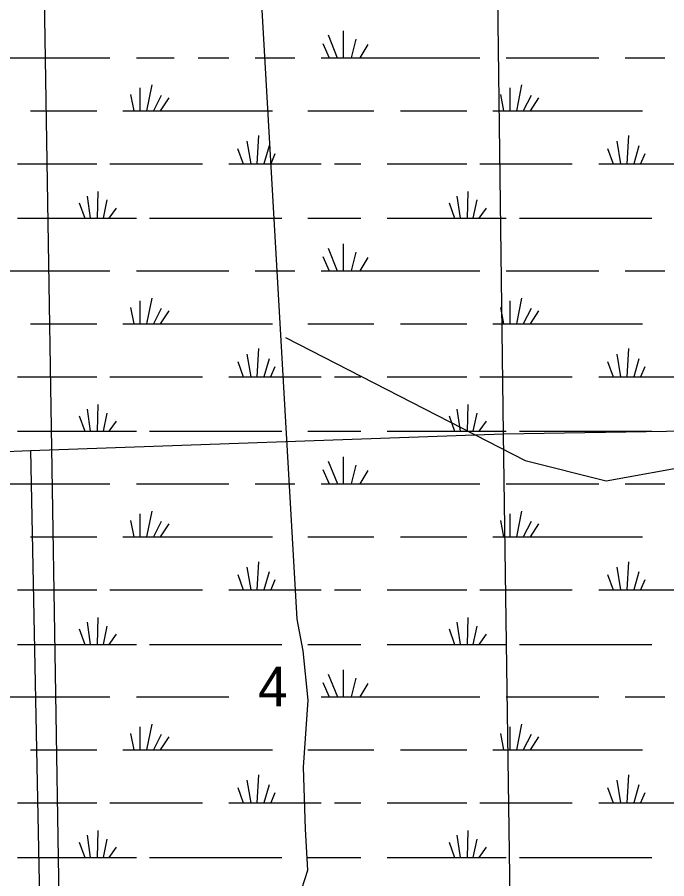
# Model space of a CAD drawing. Extents: x 2480962 to 2688785, y 277103 to 599240.
# Drawn here: x 2558477 to 2565854, y 556051 to 565837 of the extents above; entities that cross this region are included whole.
import ezdxf

# ---------------------------------------------------------------- set-up
doc = ezdxf.new("R2010")
doc.units = 0
for name, color, linetype in [('Divided_Highway', 7, 'Continuous'), ('Section Lines', 7, 'Continuous'), ('Section Numbers', 7, 'Continuous'), ('Swamps', 7, 'Continuous'), ('Township and Range lines', 7, 'Continuous'), ('Uninventoried Roads and Features', 7, 'Continuous')]:
    doc.layers.add(name, color=color, linetype=linetype)

msp = doc.modelspace()

# ---------------------------------------------------------------- linework, layer by layer
at = {"layer": 'Divided_Highway'}
msp.add_line((2559042.308, 550450.169), (2558293.684, 595906.699), dxfattribs=at)
at = {"layer": 'Section Lines'}
for p, q in [((2564000.886, 561103.124), (2563931.26, 566383.051)), ((2564080.435, 555546.907), (2564000.886, 561103.124)), ((2558628.939, 560916.705), (2558738.541, 555311.859))]:
    msp.add_line(p, q, dxfattribs=at)
at = {"layer": 'Swamps'}
for points in [[(2562179.129, 565683.692), (2562179.136, 565375.626)], [(2562008.38, 565635.439), (2562112.386, 565375.625)], [(2562323.881, 565587.193), (2562268.386, 565375.627)], [(2561949.132, 565538.937), (2562019.636, 565375.624)], [(2562457.632, 565527.819), (2562368.386, 565375.629)], [(2558167.134, 565375.625), (2559529.385, 565375.647)], [(2559829.885, 565375.651), (2560259.571, 565375.658)], [(2560530.752, 565375.662), (2560880.135, 565375.668)], [(2561180.885, 565375.672), (2561629.885, 565375.617)], [(2561930.636, 565375.622), (2562019.636, 565375.624)], [(2562019.636, 565375.624), (2562112.386, 565375.625)], [(2562112.386, 565375.625), (2562179.136, 565375.626)], [(2562179.136, 565375.626), (2562268.386, 565375.627)], [(2562268.386, 565375.627), (2562368.386, 565375.629)], [(2562368.386, 565375.629), (2563730.636, 565375.65)], [(2564031.136, 565375.655), (2565081.637, 565375.671)], [(2565382.137, 565375.613), (2565831.387, 565375.62)], [(2559870.643, 565034.21), (2559870.648, 564774.394)], [(2560004.392, 565067.588), (2559944.898, 564774.395)], [(2564072.144, 565034.213), (2564072.15, 564774.398)], [(2564205.643, 565067.591), (2564146.4, 564774.399)], [(2559763.144, 564959.958), (2559800.148, 564774.393)], [(2560111.895, 564948.838), (2560022.898, 564774.396)], [(2560197.395, 564922.839), (2560100.899, 564774.398)], [(2563964.396, 564959.96), (2564001.65, 564774.396)], [(2564313.396, 564948.841), (2564224.15, 564774.4)], [(2564398.647, 564922.842), (2564302.15, 564774.401)], [(2558627.398, 564774.375), (2559380.898, 564774.386)], [(2559677.648, 564774.391), (2559800.148, 564774.393)], [(2559800.148, 564774.393), (2559870.648, 564774.394)], [(2559870.648, 564774.394), (2559944.898, 564774.395)], [(2559944.898, 564774.395), (2560022.898, 564774.396)], [(2560022.898, 564774.396), (2560100.899, 564774.398)], [(2560100.899, 564774.398), (2561377.649, 564774.356)], [(2561778.399, 564774.362), (2562528.149, 564774.373)], [(2562828.65, 564774.378), (2563582.15, 564774.39)], [(2563879.15, 564774.395), (2564001.65, 564774.396)], [(2564001.65, 564774.396), (2564072.15, 564774.398)], [(2564072.15, 564774.398), (2564146.4, 564774.399)], [(2564146.4, 564774.399), (2564224.15, 564774.4)], [(2564224.15, 564774.4), (2564302.15, 564774.401)], [(2564302.15, 564774.401), (2565578.901, 564774.358)], [(2561084.407, 564429.221), (2561128.913, 564173.156)], [(2561217.905, 564492.286), (2561199.413, 564173.157)], [(2565285.658, 564429.224), (2565330.164, 564173.096)], [(2565419.407, 564492.29), (2565400.664, 564173.097)], [(2560980.409, 564347.594), (2561043.413, 564173.155)], [(2561336.658, 564377.287), (2561277.413, 564173.158)], [(2565181.66, 564347.596), (2565244.914, 564173.158)], [(2565538.16, 564377.227), (2565478.664, 564173.098)], [(2561403.66, 564284.475), (2561355.413, 564173.159)], [(2565604.912, 564284.477), (2565556.664, 564173.099)], [(2558478.911, 564173.115), (2559380.912, 564173.129)], [(2559529.162, 564173.131), (2560579.662, 564173.147)], [(2560880.162, 564173.152), (2561043.413, 564173.155)], [(2561043.413, 564173.155), (2561128.913, 564173.156)], [(2561128.913, 564173.156), (2561199.413, 564173.157)], [(2561199.413, 564173.157), (2561277.413, 564173.158)], [(2561277.413, 564173.158), (2561355.413, 564173.159)], [(2561355.413, 564173.159), (2561930.663, 564173.106)], [(2562078.913, 564173.109), (2562379.663, 564173.113)], [(2562680.163, 564173.118), (2563582.164, 564173.132)], [(2563730.664, 564173.134), (2564780.914, 564173.15)], [(2565081.664, 564173.155), (2565244.914, 564173.158)], [(2565244.914, 564173.158), (2565330.164, 564173.096)], [(2565330.164, 564173.096), (2565400.664, 564173.097)], [(2565400.664, 564173.097), (2565478.664, 564173.098)], [(2565478.664, 564173.098), (2565556.664, 564173.099)], [(2565556.664, 564173.099), (2566131.915, 564173.108)], [(2559391.919, 563857.625), (2559384.426, 563553.309)], [(2563593.171, 563857.628), (2563585.928, 563553.311)], [(2559180.422, 563727.745), (2559243.426, 563553.307)], [(2559269.42, 563805.685), (2559306.676, 563553.308)], [(2559495.921, 563761.188), (2559451.426, 563553.31)], [(2563381.674, 563727.748), (2563444.928, 563553.308)], [(2563470.922, 563805.687), (2563507.928, 563553.309)], [(2563697.173, 563761.128), (2563652.678, 563553.312)], [(2559599.673, 563668.376), (2559518.176, 563553.311)], [(2563801.175, 563668.378), (2563719.428, 563553.313)], [(2558478.925, 563553.295), (2559243.426, 563553.307)], [(2559243.426, 563553.307), (2559306.676, 563553.308)], [(2559306.676, 563553.308), (2559384.426, 563553.309)], [(2559384.426, 563553.309), (2559451.426, 563553.31)], [(2559451.426, 563553.31), (2559518.176, 563553.311)], [(2559518.176, 563553.311), (2559829.926, 563553.316)], [(2559978.426, 563553.318), (2561481.427, 563553.341)], [(2561778.427, 563553.283), (2562379.677, 563553.292)], [(2562680.177, 563553.297), (2563444.928, 563553.308)], [(2563444.928, 563553.308), (2563507.928, 563553.309)], [(2563507.928, 563553.309), (2563585.928, 563553.311)], [(2563585.928, 563553.311), (2563652.678, 563553.312)], [(2563652.678, 563553.312), (2563719.428, 563553.313)], [(2563719.428, 563553.313), (2564031.178, 563553.317)], [(2564179.678, 563553.32), (2565682.929, 563553.281)], [(2562179.184, 563263.848), (2562179.191, 562955.781)], [(2562008.435, 563215.595), (2562112.441, 562955.78)], [(2562323.936, 563167.349), (2562268.191, 562955.782)], [(2561949.187, 563119.093), (2562019.691, 562955.779)], [(2562457.687, 563107.912), (2562368.441, 562955.784)], [(2558167.189, 562955.782), (2559529.189, 562955.74)], [(2559829.94, 562955.745), (2560880.19, 562955.761)], [(2561180.94, 562955.766), (2561629.94, 562955.773)], [(2561930.691, 562955.777), (2562019.691, 562955.779)], [(2562019.691, 562955.779), (2562112.441, 562955.78)], [(2562112.441, 562955.78), (2562179.191, 562955.781)], [(2562179.191, 562955.781), (2562268.191, 562955.782)], [(2562268.191, 562955.782), (2562368.441, 562955.784)], [(2562368.441, 562955.784), (2563730.691, 562955.743)], [(2564031.192, 562955.747), (2565081.692, 562955.764)], [(2565382.192, 562955.768), (2565831.192, 562955.775)], [(2560004.447, 562647.744), (2559944.953, 562354.489)], [(2564205.699, 562647.683), (2564146.205, 562354.491)], [(2559870.697, 562614.304), (2559870.703, 562354.488)], [(2564071.949, 562614.305), (2564071.955, 562354.49)], [(2559763.199, 562540.113), (2559800.203, 562354.487)], [(2560111.949, 562528.932), (2560022.953, 562354.49)], [(2560197.45, 562502.995), (2560100.953, 562354.491)], [(2563964.451, 562540.053), (2564001.455, 562354.489)], [(2564313.201, 562528.933), (2564224.205, 562354.492)], [(2564398.702, 562502.997), (2564302.205, 562354.494)], [(2558627.453, 562354.532), (2559380.703, 562354.543)], [(2559677.703, 562354.485), (2559800.203, 562354.487)], [(2559800.203, 562354.487), (2559870.703, 562354.488)], [(2559870.703, 562354.488), (2559944.953, 562354.489)], [(2559944.953, 562354.489), (2560022.953, 562354.49)], [(2560022.953, 562354.49), (2560100.953, 562354.491)], [(2560100.953, 562354.491), (2561377.454, 562354.511)], [(2561778.454, 562354.517), (2562528.205, 562354.528)], [(2562828.705, 562354.533), (2563582.205, 562354.483)], [(2563878.955, 562354.487), (2564001.455, 562354.489)], [(2564001.455, 562354.489), (2564071.955, 562354.49)], [(2564071.955, 562354.49), (2564146.205, 562354.491)], [(2564146.205, 562354.491), (2564224.205, 562354.492)], [(2564224.205, 562354.492), (2564302.205, 562354.494)], [(2564302.205, 562354.494), (2565578.956, 562354.513)], [(2561217.96, 562072.443), (2561199.468, 561753.25)], [(2565419.212, 562072.444), (2565400.72, 561753.252)], [(2561084.462, 562009.315), (2561128.968, 561753.249)], [(2561336.713, 561957.38), (2561277.468, 561753.251)], [(2565285.714, 562009.316), (2565330.22, 561753.251)], [(2565537.965, 561957.382), (2565478.72, 561753.253)], [(2560980.463, 561927.687), (2561043.467, 561753.248)], [(2561403.465, 561864.568), (2561355.218, 561753.253)], [(2565181.716, 561927.688), (2565244.97, 561753.25)], [(2565604.967, 561864.569), (2565556.72, 561753.255)], [(2558478.966, 561753.272), (2559380.717, 561753.285)], [(2559529.217, 561753.225), (2560579.717, 561753.241)], [(2560880.217, 561753.245), (2561043.467, 561753.248)], [(2561043.467, 561753.248), (2561128.968, 561753.249)], [(2561128.968, 561753.249), (2561199.468, 561753.25)], [(2561199.468, 561753.25), (2561277.468, 561753.251)], [(2561277.468, 561753.251), (2561355.218, 561753.253)], [(2561355.218, 561753.253), (2561930.468, 561753.261)], [(2562078.968, 561753.264), (2562379.718, 561753.268)], [(2562680.218, 561753.273), (2563582.219, 561753.224)], [(2563730.719, 561753.227), (2564780.969, 561753.243)], [(2565081.47, 561753.247), (2565244.97, 561753.25)], [(2565244.97, 561753.25), (2565330.22, 561753.251)], [(2565330.22, 561753.251), (2565400.72, 561753.252)], [(2565400.72, 561753.252), (2565478.72, 561753.253)], [(2565478.72, 561753.253), (2565556.72, 561753.255)], [(2565556.72, 561753.255), (2566131.97, 561753.263)], [(2559269.475, 561385.841), (2559306.731, 561133.463)], [(2559391.974, 561437.782), (2559384.481, 561133.465)], [(2563470.727, 561385.843), (2563507.983, 561133.465)], [(2563593.226, 561437.782), (2563585.983, 561133.466)], [(2559180.477, 561307.902), (2559243.481, 561133.462)], [(2559495.976, 561341.282), (2559451.231, 561133.466)], [(2563381.729, 561307.902), (2563444.733, 561133.464)], [(2563697.228, 561341.283), (2563652.733, 561133.467)], [(2559599.728, 561248.469), (2559518.231, 561133.467)], [(2563801.23, 561248.471), (2563719.483, 561133.405)], [(2558478.98, 561133.451), (2559243.481, 561133.462)], [(2559243.481, 561133.462), (2559306.731, 561133.463)], [(2559306.731, 561133.463), (2559384.481, 561133.465)], [(2559384.481, 561133.465), (2559451.231, 561133.466)], [(2559451.231, 561133.466), (2559518.231, 561133.467)], [(2559518.231, 561133.467), (2559829.981, 561133.409)], [(2559978.481, 561133.412), (2561481.482, 561133.434)], [(2561778.482, 561133.439), (2562379.732, 561133.448)], [(2562680.232, 561133.452), (2563444.733, 561133.464)], [(2563444.733, 561133.464), (2563507.983, 561133.465)], [(2563507.983, 561133.465), (2563585.983, 561133.466)], [(2563585.983, 561133.466), (2563652.733, 561133.467)], [(2563652.733, 561133.467), (2563719.483, 561133.405)], [(2563719.483, 561133.405), (2564031.233, 561133.41)], [(2564179.733, 561133.412), (2565682.734, 561133.435)], [(2562008.49, 560795.688), (2562112.496, 560535.873)], [(2562179.239, 560843.941), (2562179.246, 560535.874)], [(2561949.242, 560699.186), (2562019.746, 560535.872)], [(2562323.991, 560747.442), (2562268.246, 560535.875)], [(2562457.492, 560688.068), (2562368.496, 560535.877)], [(2558167.244, 560535.876), (2559529.244, 560535.897)], [(2559829.994, 560535.902), (2560880.245, 560535.917)], [(2561180.995, 560535.922), (2561629.995, 560535.866)], [(2561930.496, 560535.87), (2562019.746, 560535.872)], [(2562019.746, 560535.872), (2562112.496, 560535.873)], [(2562112.496, 560535.873), (2562179.246, 560535.874)], [(2562179.246, 560535.874), (2562268.246, 560535.875)], [(2562268.246, 560535.875), (2562368.496, 560535.877)], [(2562368.496, 560535.877), (2563730.747, 560535.897)], [(2564031.247, 560535.902), (2565081.497, 560535.918)], [(2565382.248, 560535.86), (2565831.248, 560535.867)], [(2559870.752, 560194.46), (2559870.758, 559934.644)], [(2560004.252, 560227.837), (2559945.008, 559934.645)], [(2564072.005, 560194.461), (2564072.011, 559934.644)], [(2564205.754, 560227.838), (2564146.261, 559934.646)], [(2559763.004, 560120.207), (2559800.258, 559934.643)], [(2560112.004, 560109.087), (2560023.008, 559934.647)], [(2563964.506, 560120.208), (2564001.51, 559934.643)], [(2564313.257, 560109.088), (2564224.261, 559934.647)], [(2560197.255, 560083.088), (2560100.758, 559934.648)], [(2564398.757, 560083.089), (2564302.261, 559934.648)], [(2558627.507, 559934.626), (2559380.758, 559934.637)], [(2559677.758, 559934.641), (2559800.258, 559934.643)], [(2559800.258, 559934.643), (2559870.758, 559934.644)], [(2559870.758, 559934.644), (2559945.008, 559934.645)], [(2559945.008, 559934.645), (2560023.008, 559934.647)], [(2560023.008, 559934.647), (2560100.758, 559934.648)], [(2560100.758, 559934.648), (2561377.509, 559934.604)], [(2561778.509, 559934.61), (2562528.01, 559934.621)], [(2562828.76, 559934.626), (2563582.26, 559934.637)], [(2563879.01, 559934.642), (2564001.51, 559934.643)], [(2564001.51, 559934.643), (2564072.011, 559934.644)], [(2564072.011, 559934.644), (2564146.261, 559934.646)], [(2564146.261, 559934.646), (2564224.261, 559934.647)], [(2564224.261, 559934.647), (2564302.261, 559934.648)], [(2564302.261, 559934.648), (2565579.011, 559934.605)], [(2561218.015, 559652.536), (2561199.523, 559333.406)], [(2565419.268, 559652.536), (2565400.775, 559333.344)], [(2560980.518, 559507.842), (2561043.522, 559333.404)], [(2561084.517, 559589.47), (2561129.022, 559333.405)], [(2561336.768, 559537.536), (2561277.273, 559333.408)], [(2565181.771, 559507.843), (2565245.025, 559333.404)], [(2565285.769, 559589.471), (2565330.275, 559333.343)], [(2565538.02, 559537.474), (2565478.775, 559333.345)], [(2561403.52, 559444.723), (2561355.273, 559333.409)], [(2565605.023, 559444.724), (2565556.775, 559333.347)], [(2558479.021, 559333.366), (2559380.771, 559333.379)], [(2559529.272, 559333.381), (2560579.522, 559333.397)], [(2560880.272, 559333.402), (2561043.522, 559333.404)], [(2561043.522, 559333.404), (2561129.022, 559333.405)], [(2561129.022, 559333.405), (2561199.523, 559333.406)], [(2561199.523, 559333.406), (2561277.273, 559333.408)], [(2561277.273, 559333.408), (2561355.273, 559333.409)], [(2561355.273, 559333.409), (2561930.523, 559333.354)], [(2562079.023, 559333.357), (2562379.773, 559333.361)], [(2562680.273, 559333.366), (2563582.274, 559333.379)], [(2563730.524, 559333.381), (2564781.025, 559333.397)], [(2565081.525, 559333.401), (2565245.025, 559333.404)], [(2565245.025, 559333.404), (2565330.275, 559333.343)], [(2565330.275, 559333.343), (2565400.775, 559333.344)], [(2565400.775, 559333.344), (2565478.775, 559333.345)], [(2565478.775, 559333.345), (2565556.775, 559333.347)], [(2565556.775, 559333.347), (2566132.026, 559333.355)], [(2559269.53, 558965.935), (2559306.535, 558713.557)], [(2559392.029, 559017.875), (2559384.535, 558713.558)], [(2559495.781, 558921.438), (2559451.286, 558713.559)], [(2563470.782, 558965.935), (2563508.038, 558713.558)], [(2563593.281, 559017.875), (2563585.788, 558713.559)], [(2563697.283, 558921.375), (2563652.788, 558713.56)], [(2559180.531, 558887.995), (2559243.535, 558713.556)], [(2559599.783, 558828.626), (2559518.286, 558713.56)], [(2563381.784, 558887.995), (2563444.788, 558713.557)], [(2563801.036, 558828.626), (2563719.538, 558713.561)], [(2558479.035, 558713.545), (2559243.535, 558713.556)], [(2559243.535, 558713.556), (2559306.535, 558713.557)], [(2559306.535, 558713.557), (2559384.535, 558713.558)], [(2559384.535, 558713.558), (2559451.286, 558713.559)], [(2559451.286, 558713.559), (2559518.286, 558713.56)], [(2559518.286, 558713.56), (2559830.036, 558713.565)], [(2559978.286, 558713.567), (2561481.537, 558713.589)], [(2561778.537, 558713.532), (2562379.787, 558713.541)], [(2562680.288, 558713.545), (2563444.788, 558713.557)], [(2563444.788, 558713.557), (2563508.038, 558713.558)], [(2563508.038, 558713.558), (2563585.788, 558713.559)], [(2563585.788, 558713.559), (2563652.788, 558713.56)], [(2563652.788, 558713.56), (2563719.538, 558713.561)], [(2563719.538, 558713.561), (2564031.288, 558713.565)], [(2564179.788, 558713.568), (2565682.789, 558713.527)], [(2562008.545, 558375.843), (2562112.551, 558116.029)], [(2562179.294, 558424.096), (2562179.301, 558116.03)], [(2561949.047, 558279.341), (2562019.801, 558116.028)], [(2562324.046, 558327.597), (2562268.301, 558116.031)], [(2562457.548, 558268.161), (2562368.551, 558116.033)], [(2558167.298, 558116.032), (2559529.299, 558115.991)], [(2559830.049, 558115.995), (2560880.3, 558116.011)], [(2561930.551, 558116.026), (2562019.801, 558116.028)], [(2562019.801, 558116.028), (2562112.551, 558116.029)], [(2562112.551, 558116.029), (2562179.301, 558116.03)], [(2562179.301, 558116.03), (2562268.301, 558116.031)], [(2562268.301, 558116.031), (2562368.551, 558116.033)], [(2562368.551, 558116.033), (2563730.552, 558115.99)], [(2564031.302, 558115.994), (2565081.553, 558116.01)], [(2565382.303, 558116.014), (2565831.303, 558116.021)], [(2559870.807, 557774.553), (2559870.813, 557514.738)], [(2560004.306, 557807.994), (2559945.063, 557514.739)], [(2564072.06, 557774.553), (2564072.066, 557514.737)], [(2564205.809, 557807.993), (2564146.316, 557514.738)], [(2559763.059, 557700.364), (2559800.313, 557514.737)], [(2560112.059, 557689.181), (2560022.813, 557514.74)], [(2560197.31, 557663.245), (2560100.813, 557514.741)], [(2563964.561, 557700.301), (2564001.566, 557514.736)], [(2564313.312, 557689.181), (2564224.316, 557514.739)], [(2564398.813, 557663.244), (2564302.316, 557514.74)], [(2558627.562, 557514.782), (2559380.813, 557514.793)], [(2559677.813, 557514.735), (2559800.313, 557514.737)], [(2559800.313, 557514.737), (2559870.813, 557514.738)], [(2559870.813, 557514.738), (2559945.063, 557514.739)], [(2559945.063, 557514.739), (2560022.813, 557514.74)], [(2560022.813, 557514.74), (2560100.813, 557514.741)], [(2560100.813, 557514.741), (2561377.564, 557514.76)], [(2561778.564, 557514.766), (2562528.065, 557514.777)], [(2562828.815, 557514.782), (2563582.315, 557514.73)], [(2563879.066, 557514.734), (2564001.566, 557514.736)], [(2564001.566, 557514.736), (2564072.066, 557514.737)], [(2564072.066, 557514.737), (2564146.316, 557514.738)], [(2564146.316, 557514.738), (2564224.316, 557514.739)], [(2564224.316, 557514.739), (2564302.316, 557514.74)], [(2564302.316, 557514.74), (2565579.067, 557514.759)], [(2561084.322, 557169.563), (2561128.827, 556913.499)], [(2561218.07, 557232.691), (2561199.577, 556913.5)], [(2565285.824, 557169.563), (2565330.33, 556913.497)], [(2565419.323, 557232.691), (2565400.83, 556913.498)], [(2560980.573, 557087.936), (2561043.577, 556913.497)], [(2561336.823, 557117.629), (2561277.328, 556913.501)], [(2565181.826, 557087.936), (2565244.83, 556913.496)], [(2565538.076, 557117.628), (2565478.83, 556913.5)], [(2561403.575, 557024.816), (2561355.328, 556913.502)], [(2565604.828, 557024.816), (2565556.581, 556913.501)], [(2558479.076, 556913.522), (2559380.826, 556913.535)], [(2559529.326, 556913.475), (2560579.577, 556913.491)], [(2560880.327, 556913.495), (2561043.577, 556913.497)], [(2561043.577, 556913.497), (2561128.827, 556913.499)], [(2561128.827, 556913.499), (2561199.577, 556913.5)], [(2561199.577, 556913.5), (2561277.328, 556913.501)], [(2561277.328, 556913.501), (2561355.328, 556913.502)], [(2561355.328, 556913.502), (2561930.578, 556913.51)], [(2562079.078, 556913.513), (2562379.578, 556913.517)], [(2562680.329, 556913.521), (2563582.079, 556913.472)], [(2563730.579, 556913.474), (2564781.08, 556913.489)], [(2565081.58, 556913.494), (2565244.83, 556913.496)], [(2565244.83, 556913.496), (2565330.33, 556913.497)], [(2565330.33, 556913.497), (2565400.83, 556913.498)], [(2565400.83, 556913.498), (2565478.83, 556913.5)], [(2565478.83, 556913.5), (2565556.581, 556913.501)], [(2565556.581, 556913.501), (2566131.831, 556913.509)], [(2559392.083, 556598.031), (2559384.59, 556293.715)], [(2563593.336, 556598.031), (2563585.843, 556293.713)], [(2559269.584, 556546.092), (2559306.59, 556293.714)], [(2559495.836, 556501.531), (2559451.34, 556293.716)], [(2563470.837, 556546.09), (2563508.093, 556293.712)], [(2563697.339, 556501.531), (2563652.843, 556293.714)], [(2559180.336, 556468.151), (2559243.59, 556293.713)], [(2559599.838, 556408.72), (2559518.09, 556293.717)], [(2563381.839, 556468.151), (2563444.843, 556293.711)], [(2563801.091, 556408.718), (2563719.593, 556293.653)], [(2558479.09, 556293.702), (2559243.59, 556293.713)], [(2559243.59, 556293.713), (2559306.59, 556293.714)], [(2559306.59, 556293.714), (2559384.59, 556293.715)], [(2559384.59, 556293.715), (2559451.34, 556293.716)], [(2559451.34, 556293.716), (2559518.09, 556293.717)], [(2559518.09, 556293.717), (2559829.841, 556293.658)], [(2559978.341, 556293.661), (2561481.592, 556293.683)], [(2561778.342, 556293.687), (2562379.592, 556293.696)], [(2562680.343, 556293.7), (2563444.843, 556293.711)], [(2563444.843, 556293.711), (2563508.093, 556293.712)], [(2563508.093, 556293.712), (2563585.843, 556293.713)], [(2563585.843, 556293.713), (2563652.843, 556293.714)], [(2563652.843, 556293.714), (2563719.593, 556293.653)], [(2563719.593, 556293.653), (2564031.344, 556293.658)], [(2564179.844, 556293.66), (2565682.845, 556293.682)]]:
    msp.add_lwpolyline(points, dxfattribs=at)
at = {"layer": 'Township and Range lines'}
for p, q in [((2564000.886, 561103.124), (2569322.335, 561194.589)), ((2558628.939, 560916.705), (2564000.886, 561103.124)), ((2552810.351, 560680.008), (2558628.939, 560916.705))]:
    msp.add_line(p, q, dxfattribs=at)
at = {"layer": 'Uninventoried Roads and Features'}
for points in [[(2559712.705, 553274.681), (2560277.352, 554275.712), (2560337.097, 554461.162), (2560330.452, 554549.867), (2560410.01, 554718.53), (2560568.699, 554823.907), (2560936.476, 555026.543), (2561319.546, 555233.513), (2561483.274, 555424.088), (2561639.749, 555722.677), (2561778.733, 556148.295), (2561752.551, 556613.297), (2561726.491, 557319.904), (2561779.776, 558079.199), (2561725.574, 558638.048), (2561654.377, 559001.163), (2560592.349, 577517.69), (2560555.79, 578312.882), (2560461.353, 578679.149), (2560427.314, 578819.199)], [(2561525.003, 562197.917), (2564247.693, 560800.96), (2565167.163, 560570.186), (2566170.044, 560753.66)]]:
    msp.add_lwpolyline(points, dxfattribs=at)

# ---------------------------------------------------------------- texts
at = {"layer": 'Section Numbers'}
msp.add_text('4', height=450, rotation=359.9845778, dxfattribs=at).set_placement((2561212.21, 558008.276))

doc.saveas('drawing.dxf')
